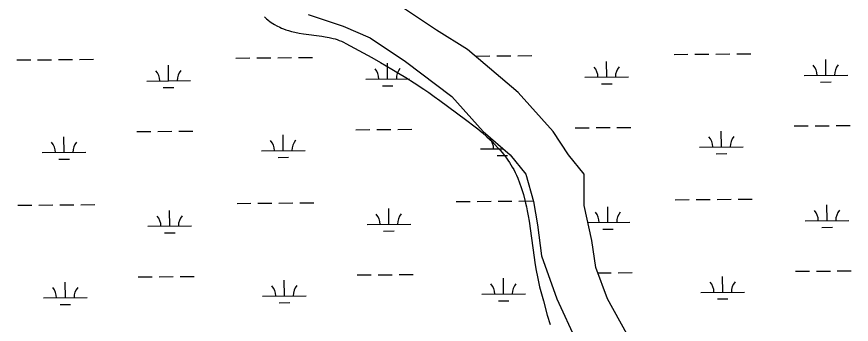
# Model space of a CAD drawing. Extents: x 3568792 to 3606828, y 529143 to 554785.
# Drawn here: x 3588652 to 3590564, y 550048 to 550752 of the extents above; entities that cross this region are included whole.
import ezdxf

# ---------------------------------------------------------------- set-up
doc = ezdxf.new("R2010")
doc.units = 0
for name, color, linetype in [('V-SITE-VEGE', 7, 'Continuous'), ('V-TOPO-SHOR', 7, 'Continuous'), ('V-WETL-SWMP', 7, 'Continuous')]:
    doc.layers.add(name, color=color, linetype=linetype)

msp = doc.modelspace()

# ---------------------------------------------------------------- linework, layer by layer
at = {"layer": 'V-SITE-VEGE'}
for p, q in [((3589219.9, 550752.4), (3589222, 550750)), ((3589222, 550750), (3589224.4, 550747.6)), ((3589224.4, 550747.6), (3589227.2, 550745.1)), ((3589227.2, 550745.1), (3589232.9, 550740.8)), ((3589232.9, 550740.8), (3589238.6, 550736.9)), ((3589238.6, 550736.9), (3589242.4, 550734.5)), ((3589242.4, 550734.5), (3589247.6, 550731.6)), ((3589247.6, 550731.6), (3589254.5, 550728.1)), ((3589254.5, 550728.1), (3589258.5, 550726.4)), ((3589258.5, 550726.4), (3589263.1, 550724.5)), ((3589263.1, 550724.5), (3589268.4, 550722.6)), ((3589268.4, 550722.6), (3589274.5, 550720.6)), ((3589274.5, 550720.6), (3589281.5, 550718.7)), ((3589281.5, 550718.7), (3589289.5, 550716.8)), ((3589289.5, 550716.8), (3589298.8, 550715)), ((3589298.8, 550715), (3589309.3, 550713.2)), ((3589309.3, 550713.2), (3589350.7, 550707.8)), ((3589350.7, 550707.8), (3589358.9, 550706.5)), ((3589358.9, 550706.5), (3589367.6, 550704.8)), ((3589367.6, 550704.8), (3589376.7, 550702.7)), ((3589376.7, 550702.7), (3589381.4, 550701.4)), ((3589381.4, 550701.4), (3589386.1, 550699.9)), ((3589386.1, 550699.9), (3589391, 550698.2)), ((3589391, 550698.2), (3589396, 550696.3)), ((3589396, 550696.3), (3589401, 550694)), ((3589401, 550694), (3589406.2, 550691.4)), ((3589406.2, 550691.4), (3589436.1, 550675.2)), ((3589436.1, 550675.2), (3589465.7, 550658.8)), ((3589465.7, 550658.8), (3589485.4, 550647.6)), ((3589485.4, 550647.6), (3589511.5, 550632.3)), ((3589511.5, 550632.3), (3589526.4, 550623.4)), ((3589526.4, 550623.4), (3589543.3, 550612.9)), ((3589543.3, 550612.9), (3589562.5, 550600.7)), ((3589562.5, 550600.7), (3589584.3, 550586.4)), ((3589584.3, 550586.4), (3589595.9, 550578.5)), ((3589595.9, 550578.5), (3589608.2, 550570)), ((3589608.2, 550570), (3589621.3, 550560.6)), ((3589621.3, 550560.6), (3589659.4, 550532.6)), ((3589659.4, 550532.6), (3589683.5, 550514.7)), ((3589683.5, 550514.7), (3589699.3, 550502.5)), ((3589699.3, 550502.5), (3589708.1, 550495.4)), ((3589708.1, 550495.4), (3589718, 550487.1)), ((3589718, 550487.1), (3589729.1, 550477.4)), ((3589729.1, 550477.4), (3589734.8, 550472.1)), ((3589734.8, 550472.1), (3589740.8, 550466.4)), ((3589740.8, 550466.4), (3589747, 550460.1)), ((3589747, 550460.1), (3589753.5, 550453.3)), ((3589753.5, 550453.3), (3589760.1, 550445.9)), ((3589760.1, 550445.9), (3589766.9, 550437.7)), ((3589766.9, 550437.7), (3589773.7, 550428.7)), ((3589773.7, 550428.7), (3589777.1, 550423.9)), ((3589777.1, 550423.9), (3589780.5, 550418.9)), ((3589780.5, 550418.9), (3589783.9, 550413.6)), ((3589783.9, 550413.6), (3589787.2, 550408.1)), ((3589787.2, 550408.1), (3589790.5, 550402.2)), ((3589790.5, 550402.2), (3589793.7, 550396)), ((3589793.7, 550396), (3589796.8, 550389.5)), ((3589796.8, 550389.5), (3589799.8, 550382.6)), ((3589799.8, 550382.6), (3589804, 550372.2)), ((3589804, 550372.2), (3589807.7, 550361.7)), ((3589807.7, 550361.7), (3589810, 550354.7)), ((3589810, 550354.7), (3589812.8, 550345.3)), ((3589812.8, 550345.3), (3589816.1, 550332.7)), ((3589816.1, 550332.7), (3589817.9, 550325.5)), ((3589817.9, 550325.5), (3589819.7, 550317.2)), ((3589819.7, 550317.2), (3589821.7, 550307.7)), ((3589821.7, 550307.7), (3589823.7, 550296.8)), ((3589823.7, 550296.8), (3589825.8, 550284.3)), ((3589825.8, 550284.3), (3589839.7, 550184.2)), ((3589839.7, 550184.2), (3589842, 550171)), ((3589842, 550171), (3589844.7, 550156.9)), ((3589844.7, 550156.9), (3589848, 550141.9)), ((3589848, 550141.9), (3589849.9, 550134.3)), ((3589849.9, 550134.3), (3589858.5, 550101.7)), ((3589858.5, 550101.7), (3589867.5, 550069.2)), ((3589867.5, 550069.2), (3589873.7, 550047.7))]:
    msp.add_line(p, q, dxfattribs=at)
at = {"layer": 'V-TOPO-SHOR'}
for p, q in [((3589613.5, 550721.5), (3589533.4, 550775)), ((3589319.6, 550757.2), (3589399.8, 550730.5)), ((3589399.8, 550730.5), (3589462.1, 550703.7)), ((3589684.8, 550677), (3589613.5, 550721.5)), ((3589462.1, 550703.7), (3589542.3, 550650.2)), ((3589800.5, 550579), (3589684.8, 550677)), ((3589542.3, 550650.2), (3589649.1, 550570)), ((3589880.7, 550489.8), (3589800.5, 550579)), ((3589649.1, 550570), (3589720.4, 550489.8)), ((3589720.4, 550489.8), (3589782.7, 550436.4)), ((3589916.3, 550436.4), (3589880.7, 550489.8)), ((3589782.7, 550436.4), (3589818.4, 550391.8)), ((3589951.9, 550391.8), (3589916.3, 550436.4)), ((3589818.4, 550391.8), (3589836.2, 550329.4)), ((3589951.9, 550320.5), (3589951.9, 550391.8)), ((3589836.2, 550329.4), (3589845.1, 550276)), ((3589969.7, 550240.3), (3589951.9, 550320.5)), ((3589845.1, 550276), (3589854, 550204.7)), ((3589978.6, 550177.9), (3589969.7, 550240.3)), ((3589854, 550204.7), (3589889.6, 550106.6)), ((3590005.4, 550106.6), (3589978.6, 550177.9)), ((3589889.6, 550106.6), (3589934.1, 550008.6)), ((3590049.9, 550026.4), (3590005.4, 550106.6))]:
    msp.add_line(p, q, dxfattribs=at)
at = {"layer": 'V-WETL-SWMP'}
for p, q in [((3589613.5, 550721.5), (3589533.4, 550775)), ((3589319.6, 550757.2), (3589399.8, 550730.5)), ((3589399.8, 550730.5), (3589462.1, 550703.7)), ((3589684.8, 550677), (3589613.5, 550721.5)), ((3589462.1, 550703.7), (3589542.3, 550650.2)), ((3589800.5, 550579), (3589684.8, 550677)), ((3590253.7, 550666.9), (3590285.7, 550667.1)), ((3590301.7, 550667.3), (3590333.7, 550667.5)), ((3588652.1, 550653.4), (3588684.1, 550653.6)), ((3588700, 550653.8), (3588732, 550654)), ((3588748, 550654.2), (3588780, 550654.4)), ((3588796, 550654.6), (3588828, 550654.8)), ((3589153.9, 550657.6), (3589185.9, 550657.9)), ((3589201.9, 550658), (3589233.9, 550658.3)), ((3589249.9, 550658.4), (3589281.9, 550658.7)), ((3589297.9, 550658.8), (3589329.9, 550659.1)), ((3589542.3, 550650.2), (3589649.1, 550570)), ((3589703.8, 550662.2), (3589735.8, 550662.5)), ((3589751.8, 550662.6), (3589783.8, 550662.9)), ((3589799.8, 550663), (3589831.8, 550663.3)), ((3590003.6, 550614), (3590003.3, 550650)), ((3590157.7, 550666.1), (3590189.7, 550666.3)), ((3590205.7, 550666.5), (3590237.7, 550666.7)), ((3590505.5, 550618.3), (3590505.2, 550654.2)), ((3588999.8, 550605.5), (3588999.5, 550641.5)), ((3589501.7, 550609.8), (3589501.4, 550645.8)), ((3589451.7, 550609.4), (3589551.7, 550610.2)), ((3589953.6, 550613.6), (3590053.6, 550614.4)), ((3590455.5, 550617.8), (3590555.5, 550618.7)), ((3588949.8, 550605.1), (3589049.8, 550606)), ((3589489.8, 550594.3), (3589513.8, 550594.5)), ((3589991.7, 550598.5), (3590015.7, 550598.7)), ((3590493.6, 550602.7), (3590517.6, 550602.9)), ((3588987.9, 550590), (3589011.9, 550590.2)), ((3589880.7, 550489.8), (3589800.5, 550579)), ((3589649.1, 550570), (3589720.4, 550489.8)), ((3589931.1, 550498), (3589963.1, 550498.2)), ((3589979.1, 550498.4), (3590011.1, 550498.6)), ((3590027.1, 550498.8), (3590059.1, 550499)), ((3590433, 550502.2), (3590465, 550502.5)), ((3590481, 550502.6), (3590513, 550502.9)), ((3590529, 550503), (3590561, 550503.3)), ((3588760.7, 550441.7), (3588760.4, 550477.7)), ((3588927.4, 550489.5), (3588959.4, 550489.8)), ((3588975.4, 550489.9), (3589007.3, 550490.2)), ((3589023.3, 550490.3), (3589055.3, 550490.6)), ((3589262.6, 550445.9), (3589262.3, 550481.9)), ((3589429.2, 550493.7), (3589461.2, 550494)), ((3589477.2, 550494.1), (3589509.2, 550494.4)), ((3589525.2, 550494.5), (3589557.2, 550494.8)), ((3589720.4, 550489.8), (3589782.7, 550436.4)), ((3589916.3, 550436.4), (3589880.7, 550489.8)), ((3590266.4, 550454.4), (3590266.1, 550490.4)), ((3588710.7, 550441.2), (3588810.7, 550442.1)), ((3589212.6, 550445.5), (3589312.6, 550446.3)), ((3589714.5, 550449.7), (3589766.7, 550450.2)), ((3589764.5, 550450.1), (3589764.4, 550452)), ((3590216.4, 550453.9), (3590316.4, 550454.8)), ((3590254.5, 550438.8), (3590278.5, 550439)), ((3588748.8, 550426.1), (3588772.8, 550426.3)), ((3589250.7, 550430.4), (3589274.7, 550430.6)), ((3589752.6, 550434.6), (3589776.6, 550434.8)), ((3589782.7, 550436.4), (3589818.4, 550391.8)), ((3589951.9, 550391.8), (3589916.3, 550436.4)), ((3589818.4, 550391.8), (3589836.2, 550329.4)), ((3589951.9, 550320.5), (3589951.9, 550391.8)), ((3589156.7, 550324.9), (3589188.7, 550325.2)), ((3589204.7, 550325.3), (3589236.7, 550325.6)), ((3589252.7, 550325.7), (3589284.7, 550326)), ((3589300.7, 550326.1), (3589332.7, 550326.4)), ((3589658.6, 550329.2), (3589690.6, 550329.4)), ((3589706.6, 550329.6), (3589738.6, 550329.8)), ((3589754.6, 550330), (3589786.6, 550330.2)), ((3589802.6, 550330.4), (3589834.6, 550330.6)), ((3589836.2, 550329.4), (3589845.1, 550276)), ((3590160.5, 550333.4), (3590192.5, 550333.7)), ((3590208.5, 550333.8), (3590240.5, 550334.1)), ((3590256.5, 550334.2), (3590288.5, 550334.5)), ((3590304.5, 550334.6), (3590336.5, 550334.9)), ((3588654.9, 550320.7), (3588686.9, 550321)), ((3588702.9, 550321.1), (3588734.9, 550321.4)), ((3588750.9, 550321.5), (3588782.9, 550321.8)), ((3588798.9, 550321.9), (3588830.9, 550322.2)), ((3589002.6, 550272.9), (3589002.3, 550308.9)), ((3589504.5, 550277.1), (3589504.2, 550313.1)), ((3589969.7, 550240.3), (3589951.9, 550320.5)), ((3590006.4, 550281.4), (3590006.1, 550317.4)), ((3590508.3, 550285.6), (3590508, 550321.6)), ((3590458.3, 550285.2), (3590558.3, 550286)), ((3588952.6, 550272.5), (3589052.6, 550273.3)), ((3589454.5, 550276.7), (3589554.5, 550277.5)), ((3589845.1, 550276), (3589854, 550204.7)), ((3589960.7, 550281), (3590056.4, 550281.8)), ((3589994.5, 550265.8), (3590018.5, 550266)), ((3590496.4, 550270.1), (3590520.4, 550270.3)), ((3588990.7, 550257.4), (3589014.7, 550257.6)), ((3589492.6, 550261.6), (3589516.6, 550261.8)), ((3589978.6, 550177.9), (3589969.7, 550240.3)), ((3589854, 550204.7), (3589889.6, 550106.6)), ((3590005.4, 550106.6), (3589978.6, 550177.9)), ((3590483.8, 550169.9), (3590515.8, 550170.2)), ((3590531.8, 550170.4), (3590563.8, 550170.6)), ((3588930.2, 550156.8), (3588962.2, 550157.1)), ((3588978.2, 550157.2), (3589010.2, 550157.5)), ((3589026.2, 550157.6), (3589058.2, 550157.9)), ((3589432, 550161.1), (3589464, 550161.3)), ((3589480, 550161.5), (3589512, 550161.7)), ((3589528, 550161.9), (3589560, 550162.2)), ((3589767.3, 550117.5), (3589767, 550153.5)), ((3589983.2, 550165.7), (3590013.9, 550166)), ((3590029.9, 550166.1), (3590061.9, 550166.4)), ((3590269.2, 550121.7), (3590268.9, 550157.7)), ((3590435.8, 550169.5), (3590467.8, 550169.8)), ((3588763.5, 550109), (3588763.2, 550145)), ((3589265.4, 550113.2), (3589265.1, 550149.2)), ((3589215.4, 550112.8), (3589315.4, 550113.7)), ((3589717.3, 550117), (3589817.3, 550117.9)), ((3590219.2, 550121.3), (3590319.2, 550122.1)), ((3588713.5, 550108.6), (3588813.5, 550109.4)), ((3588751.6, 550093.5), (3588775.6, 550093.7)), ((3589253.5, 550097.7), (3589277.5, 550097.9)), ((3589755.4, 550101.9), (3589779.4, 550102.1)), ((3589889.6, 550106.6), (3589934.1, 550008.6)), ((3590049.9, 550026.4), (3590005.4, 550106.6)), ((3590257.3, 550106.2), (3590281.3, 550106.4))]:
    msp.add_line(p, q, dxfattribs=at)
for centre, start, end in [((3589055, 550606.5), 139.7115, 181.2552), ((3589446.4, 550609.8), 359.7115, 41.2552), ((3589556.9, 550610.7), 139.7115, 181.2552), ((3589948.3, 550614), 359.7115, 41.2552), ((3590058.8, 550615), 139.7115, 181.2552), ((3590450.2, 550618.3), 359.7115, 41.2552), ((3590560.7, 550619.2), 139.7115, 181.2552), ((3588944.5, 550605.6), 359.7115, 41.2552), ((3590211.1, 550454.4), 359.7115, 41.2552), ((3590321.6, 550455.3), 139.7115, 181.2552), ((3588705.4, 550441.7), 359.7115, 41.2552), ((3588815.9, 550442.6), 139.7115, 181.2552), ((3589207.3, 550445.9), 359.7115, 41.2552), ((3589317.8, 550446.8), 139.7115, 181.2552), ((3589709.2, 550450.1), 359.7115, 41.2552), ((3589951.1, 550281.4), 359.7115, 41.2552), ((3590061.6, 550282.3), 139.7115, 181.2552), ((3590453, 550285.6), 359.7115, 41.2552), ((3590563.5, 550286.5), 139.7115, 181.2552), ((3588947.3, 550272.9), 359.7115, 41.2552), ((3589057.8, 550273.8), 139.7115, 181.2552), ((3589449.2, 550277.1), 359.7115, 41.2552), ((3589559.7, 550278.1), 139.7115, 181.2552), ((3588708.2, 550109), 359.7115, 41.2552), ((3588818.7, 550109.9), 139.7115, 181.2552), ((3589210.1, 550113.2), 359.7115, 41.2552), ((3589320.6, 550114.2), 139.7115, 181.2552), ((3589712, 550117.5), 359.7115, 41.2552), ((3589822.5, 550118.4), 139.7115, 181.2552), ((3590213.9, 550121.7), 359.7115, 41.2552), ((3590324.4, 550122.6), 139.7115, 181.2552)]:
    msp.add_arc(centre, 35.2, start, end, dxfattribs=at)

doc.saveas('drawing.dxf')
